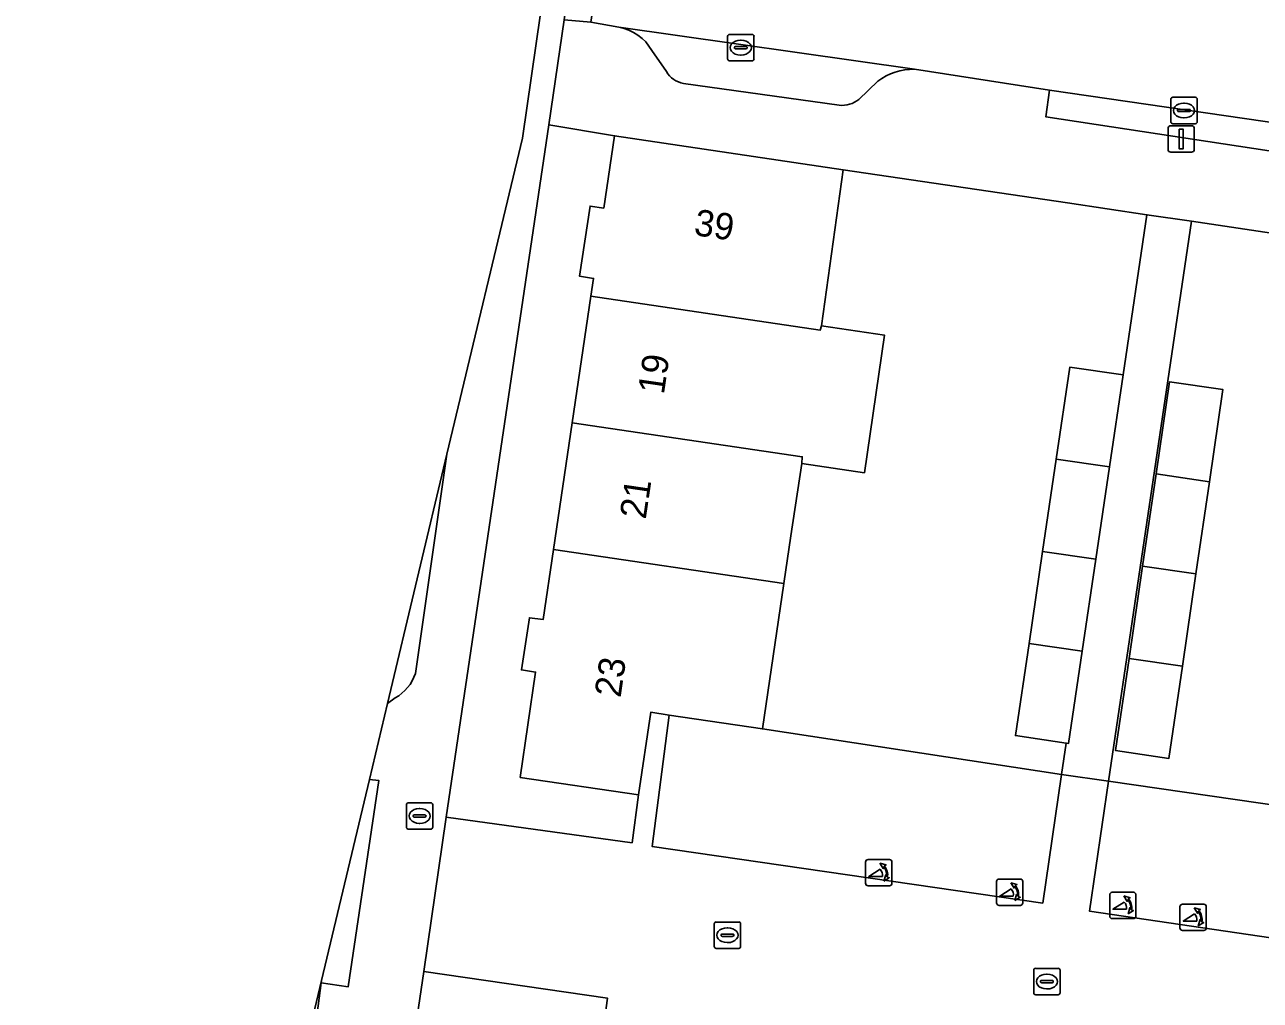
# Model space of a CAD drawing. Extents: x 164148 to 165261, y 382513 to 383432.
# Drawn here: x 164210.28 to 164257.1, y 382993.68 to 383030.64 of the extents above; entities that cross this region are included whole.
import ezdxf

# ---------------------------------------------------------------- set-up
doc = ezdxf.new("R2010")
doc.units = 0
for name, color, linetype in [('IMGEO_Brandkraan', 7, 'Continuous'), ('IMGEO_Erf', 7, 'Continuous'), ('IMGEO_Kolk', 7, 'Continuous'), ('IMGEO_Lichtmast', 7, 'Continuous'), ('IMGEO_Muur', 7, 'Continuous'), ('IMGEO_Pand', 7, 'Continuous'), ('IMGEO_Pand_nummerreeks', 7, 'Continuous'), ('IMGEO_Parkeervlak_open', 7, 'Continuous'), ('IMGEO_Poller', 7, 'Continuous'), ('IMGEO_Rijbaan_lokaal_gesloten', 7, 'Continuous'), ('IMGEO_Rijbaan_lokaal_open', 7, 'Continuous'), ('IMGEO_Voetpad_open', 7, 'Continuous')]:
    doc.layers.add(name, color=color, linetype=linetype)

msp = doc.modelspace()

# ---------------------------------------------------------------- linework, layer by layer
at = {"layer": 'IMGEO_Brandkraan'}
for p, q in [((164224.742, 383000.235), (164224.742, 383001.087)), ((164224.817, 383001.161), (164225.669, 383001.161)), ((164225.743, 383001.087), (164225.743, 383000.235)), ((164225.001, 383000.655), (164225.001, 383000.667)), ((164225.439, 383000.618), (164225.041, 383000.618)), ((164225.044, 383000.704), (164225.442, 383000.704)), ((164225.23, 383000.941), (164225.255, 383000.941)), ((164225.485, 383000.667), (164225.485, 383000.655)), ((164225.669, 383000.161), (164224.817, 383000.161)), ((164225.253, 383000.381), (164225.228, 383000.381))]:
    msp.add_line(p, q, dxfattribs=at)
for points in [[(164224.742, 383000.235), (164224.742, 383001.087)], [(164224.817, 383001.161), (164225.669, 383001.161)], [(164225.743, 383001.087), (164225.743, 383000.235)], [(164225.669, 383000.161), (164224.817, 383000.161)]]:
    msp.add_lwpolyline(points, dxfattribs=at)
for centre, radius, start, end in [((164224.819, 383001.085), 0.0765, 91.552, 178.448), ((164224.819, 383001.085), 0.0765, 91.552, 178.448), ((164225.667, 383001.085), 0.0765, 1.552, 88.448), ((164225.667, 383001.085), 0.0765, 1.552, 88.448), ((164225.041, 383000.664), 0.0403, 85.8775, 175.7526), ((164225.038, 383000.654), 0.0366, 178.938, 274.7102), ((164225.442, 383000.661), 0.043, 264.8664, 352.4533), ((164225.446, 383000.666), 0.0386, 1.7309, 96.639), ((164224.819, 383000.237), 0.0765, 181.552, 268.448), ((164224.819, 383000.237), 0.0765, 181.552, 268.448), ((164225.667, 383000.237), 0.0765, 271.552, 358.448), ((164225.667, 383000.237), 0.0765, 271.552, 358.448)]:
    msp.add_arc(centre, radius, start, end, dxfattribs=at)
for centre, major_axis, ratio, start_param, end_param in [((164225.229, 383000.661), (-0.387, 0.002), 0.722429, 4.712389, 7.853982), ((164225.254, 383000.661), (-0.39, 0.002), 0.717154, 1.570796, 4.712389)]:
    msp.add_ellipse(centre, major_axis=major_axis, ratio=ratio, start_param=start_param, end_param=end_param, dxfattribs=at)
at = {"layer": 'IMGEO_Erf'}
for points in [[(164229.055, 383002.123), (164229.638, 383006.111), (164229.099, 383006.196), (164229.401, 383008.175), (164229.922, 383008.102), (164230.315, 383010.761), (164231.025, 383015.562), (164231.734, 383020.355), (164231.834, 383021.033), (164231.306, 383021.111), (164231.7, 383023.772), (164232.222, 383023.696), (164232.631, 383026.437), (164230.145, 383026.845), (164226.244, 383000.61), (164233.292, 382999.647), (164233.54, 383001.457)], [(164249.368, 383014.179), (164249.885, 383017.672), (164251.899, 383017.374), (164252.799, 383023.446), (164249.795, 383023.891), (164241.288, 383025.142), (164240.476, 383019.231), (164242.864, 383018.877), (164242.1, 383013.668), (164239.725, 383014.016), (164239.314, 383011.274), (164239.047, 383009.468), (164238.231, 383003.958), (164249.57, 383002.229), (164249.747, 383003.425), (164247.819, 383003.71), (164248.334, 383007.194), (164248.851, 383010.687)], [(164262.715, 383015.772), (164263.602, 383021.819), (164257.524, 383022.745), (164254.489, 383023.195), (164251.343, 383001.974), (164262.868, 383000.317), (164263.645, 383005.653), (164261.281, 383005.999), (164262.017, 383011.015)], [(164254.657, 383009.831), (164254.146, 383006.338), (164253.635, 383002.844), (164251.617, 383003.139), (164252.128, 383006.633), (164252.639, 383010.126), (164253.15, 383013.62), (164253.66, 383017.114), (164255.679, 383016.818), (164255.168, 383013.325)], [(164223.194, 382962.384), (164223.982, 382967.727), (164224.814, 382973.374), (164225.557, 382978.411), (164226.399, 382984.12), (164226.766, 382986.613), (164226.242, 382986.692), (164226.538, 382988.678), (164227.056, 382988.575), (164227.652, 382992.573), (164232.112, 382991.925), (164232.356, 382993.76), (164225.405, 382994.767), (164218.335, 382947.025), (164225.294, 382945.995), (164225.622, 382947.869), (164221.151, 382948.522), (164221.738, 382952.502), (164221.214, 382952.579), (164221.507, 382954.563), (164222.031, 382954.492), (164222.436, 382957.239)]]:
    msp.add_lwpolyline(points, close=True, dxfattribs=at)
at = {"layer": 'IMGEO_Kolk'}
for p, q in [((164236.912, 383029.349), (164236.912, 383030.201)), ((164236.987, 383030.275), (164237.839, 383030.275)), ((164237.913, 383030.201), (164237.913, 383029.349)), ((164237.171, 383029.769), (164237.171, 383029.781)), ((164237.609, 383029.732), (164237.211, 383029.732)), ((164237.214, 383029.818), (164237.612, 383029.818)), ((164237.4, 383030.055), (164237.425, 383030.055)), ((164237.655, 383029.781), (164237.655, 383029.769)), ((164237.839, 383029.275), (164236.987, 383029.275)), ((164237.423, 383029.495), (164237.398, 383029.495)), ((164253.706, 383026.967), (164253.706, 383027.819)), ((164253.781, 383027.893), (164254.633, 383027.893)), ((164254.707, 383027.819), (164254.707, 383026.967)), ((164253.965, 383027.387), (164253.965, 383027.399)), ((164254.403, 383027.35), (164254.005, 383027.35)), ((164254.008, 383027.436), (164254.406, 383027.436)), ((164254.194, 383027.673), (164254.219, 383027.673)), ((164254.449, 383027.399), (164254.449, 383027.387)), ((164254.633, 383026.893), (164253.781, 383026.893)), ((164254.217, 383027.113), (164254.192, 383027.113)), ((164236.406, 382995.717), (164236.406, 382996.569)), ((164236.481, 382996.643), (164237.333, 382996.643)), ((164236.894, 382996.423), (164236.919, 382996.423)), ((164237.407, 382996.569), (164237.407, 382995.717)), ((164236.665, 382996.137), (164236.665, 382996.149)), ((164237.103, 382996.1), (164236.705, 382996.1)), ((164236.708, 382996.186), (164237.106, 382996.186)), ((164237.149, 382996.149), (164237.149, 382996.137)), ((164237.333, 382995.643), (164236.481, 382995.643)), ((164236.917, 382995.863), (164236.892, 382995.863)), ((164248.512, 382993.961), (164248.512, 382994.813)), ((164248.587, 382994.887), (164249.439, 382994.887)), ((164249, 382994.667), (164249.025, 382994.667)), ((164249.513, 382994.813), (164249.513, 382993.961)), ((164248.771, 382994.381), (164248.771, 382994.393)), ((164249.209, 382994.344), (164248.811, 382994.344)), ((164248.814, 382994.43), (164249.212, 382994.43)), ((164249.023, 382994.107), (164248.998, 382994.107)), ((164249.255, 382994.393), (164249.255, 382994.381)), ((164249.439, 382993.887), (164248.587, 382993.887))]:
    msp.add_line(p, q, dxfattribs=at)
for points in [[(164236.912, 383029.349), (164236.912, 383030.201)], [(164236.987, 383030.275), (164237.839, 383030.275)], [(164237.913, 383030.201), (164237.913, 383029.349)], [(164237.839, 383029.275), (164236.987, 383029.275)], [(164253.706, 383026.967), (164253.706, 383027.819)], [(164253.781, 383027.893), (164254.633, 383027.893)], [(164254.707, 383027.819), (164254.707, 383026.967)], [(164254.633, 383026.893), (164253.781, 383026.893)], [(164236.406, 382995.717), (164236.406, 382996.569)], [(164236.481, 382996.643), (164237.333, 382996.643)], [(164237.407, 382996.569), (164237.407, 382995.717)], [(164237.333, 382995.643), (164236.481, 382995.643)], [(164248.512, 382993.961), (164248.512, 382994.813)], [(164248.587, 382994.887), (164249.439, 382994.887)], [(164249.513, 382994.813), (164249.513, 382993.961)], [(164249.439, 382993.887), (164248.587, 382993.887)]]:
    msp.add_lwpolyline(points, dxfattribs=at)
for centre, radius, start, end in [((164236.989, 383030.199), 0.0765, 91.552, 178.448), ((164236.989, 383030.199), 0.0765, 91.552, 178.448), ((164237.837, 383030.199), 0.0765, 1.552, 88.448), ((164237.837, 383030.199), 0.0765, 1.552, 88.448), ((164237.211, 383029.778), 0.0403, 85.8775, 175.7526), ((164237.208, 383029.768), 0.0366, 178.938, 274.7102), ((164237.612, 383029.775), 0.043, 264.8664, 352.4533), ((164237.616, 383029.78), 0.0386, 1.7309, 96.639), ((164236.989, 383029.351), 0.0765, 181.552, 268.448), ((164236.989, 383029.351), 0.0765, 181.552, 268.448), ((164237.837, 383029.351), 0.0765, 271.552, 358.448), ((164237.837, 383029.351), 0.0765, 271.552, 358.448), ((164253.783, 383027.817), 0.0765, 91.552, 178.448), ((164253.783, 383027.817), 0.0765, 91.552, 178.448), ((164254.631, 383027.817), 0.0765, 1.552, 88.448), ((164254.631, 383027.817), 0.0765, 1.552, 88.448), ((164254.005, 383027.396), 0.0403, 85.8775, 175.7526), ((164254.002, 383027.386), 0.0366, 178.938, 274.7102), ((164254.406, 383027.393), 0.043, 264.8664, 352.4533), ((164254.41, 383027.398), 0.0386, 1.7309, 96.639), ((164253.783, 383026.969), 0.0765, 181.552, 268.448), ((164253.783, 383026.969), 0.0765, 181.552, 268.448), ((164254.631, 383026.969), 0.0765, 271.552, 358.448), ((164254.631, 383026.969), 0.0765, 271.552, 358.448), ((164236.483, 382996.567), 0.0765, 91.552, 178.448), ((164236.483, 382996.567), 0.0765, 91.552, 178.448), ((164237.331, 382996.567), 0.0765, 1.552, 88.448), ((164237.331, 382996.567), 0.0765, 1.552, 88.448), ((164236.705, 382996.146), 0.0403, 85.8775, 175.7526), ((164236.702, 382996.136), 0.0366, 178.938, 274.7102), ((164237.106, 382996.143), 0.043, 264.8664, 352.4533), ((164237.11, 382996.148), 0.0386, 1.7309, 96.639), ((164236.483, 382995.719), 0.0765, 181.552, 268.448), ((164236.483, 382995.719), 0.0765, 181.552, 268.448), ((164237.331, 382995.719), 0.0765, 271.552, 358.448), ((164237.331, 382995.719), 0.0765, 271.552, 358.448), ((164248.589, 382994.811), 0.0765, 91.552, 178.448), ((164248.589, 382994.811), 0.0765, 91.552, 178.448), ((164249.437, 382994.811), 0.0765, 1.552, 88.448), ((164249.437, 382994.811), 0.0765, 1.552, 88.448), ((164248.811, 382994.39), 0.0403, 85.8775, 175.7526), ((164248.808, 382994.38), 0.0366, 178.938, 274.7102), ((164249.212, 382994.387), 0.043, 264.8664, 352.4533), ((164249.216, 382994.392), 0.0386, 1.7309, 96.639), ((164248.589, 382993.963), 0.0765, 181.552, 268.448), ((164248.589, 382993.963), 0.0765, 181.552, 268.448), ((164249.437, 382993.963), 0.0765, 271.552, 358.448), ((164249.437, 382993.963), 0.0765, 271.552, 358.448)]:
    msp.add_arc(centre, radius, start, end, dxfattribs=at)
for centre, major_axis, ratio, start_param, end_param in [((164237.399, 383029.775), (-0.387, 0.002), 0.722429, 4.712389, 7.853982), ((164237.424, 383029.775), (-0.39, 0.002), 0.717154, 1.570796, 4.712389), ((164254.193, 383027.393), (-0.387, 0.002), 0.722429, 4.712389, 7.853982), ((164254.218, 383027.393), (-0.39, 0.002), 0.717154, 1.570796, 4.712389), ((164236.893, 382996.143), (-0.387, 0.002), 0.722429, 4.712389, 7.853982), ((164236.918, 382996.143), (-0.39, 0.002), 0.717154, 1.570796, 4.712389), ((164248.999, 382994.387), (-0.387, 0.002), 0.722429, 4.712389, 7.853982), ((164249.024, 382994.387), (-0.39, 0.002), 0.717154, 1.570796, 4.712389)]:
    msp.add_ellipse(centre, major_axis=major_axis, ratio=ratio, start_param=start_param, end_param=end_param, dxfattribs=at)
at = {"layer": 'IMGEO_Lichtmast'}
for p, q in [((164253.605, 383025.915), (164253.605, 383026.715)), ((164253.605, 383026.715), (164253.605, 383025.915)), ((164253.705, 383026.815), (164254.495, 383026.815)), ((164254.495, 383026.815), (164253.705, 383026.815)), ((164254.595, 383026.715), (164254.595, 383025.915)), ((164254.595, 383025.915), (164254.595, 383026.715)), ((164254.495, 383025.815), (164253.705, 383025.815)), ((164253.705, 383025.815), (164254.495, 383025.815))]:
    msp.add_line(p, q, dxfattribs=at)
msp.add_lwpolyline([(164254.025, 383026.69), (164254.175, 383026.69), (164254.175, 383025.94), (164254.025, 383025.94), (164254.025, 383026.69)], dxfattribs=at)
for centre, start, end in [((164253.705, 383026.715), 90, 180), ((164253.705, 383026.715), 90, 180), ((164254.495, 383026.715), 0, 90), ((164254.495, 383026.715), 360, 90), ((164253.705, 383025.915), 180, 270), ((164253.705, 383025.915), 180, 270), ((164254.495, 383025.915), 270, 0), ((164254.495, 383025.915), 270, 0)]:
    msp.add_arc(centre, 0.1, start, end, dxfattribs=at)
at = {"layer": 'IMGEO_Muur'}
msp.add_lwpolyline([(164249.795, 383023.891), (164241.288, 383025.142)], dxfattribs=at)
at = {"layer": 'IMGEO_Pand'}
for points in [[(164240.476, 383019.231), (164241.288, 383025.142), (164232.631, 383026.437), (164232.222, 383023.696), (164231.7, 383023.772), (164231.306, 383021.111), (164231.834, 383021.033), (164231.734, 383020.355), (164240.419, 383019.065)], [(164240.476, 383019.231), (164240.419, 383019.065), (164231.734, 383020.355), (164231.025, 383015.562), (164239.739, 383014.273), (164239.725, 383014.016), (164242.1, 383013.668), (164242.864, 383018.877)], [(164251.383, 383013.885), (164251.899, 383017.374), (164249.885, 383017.672), (164249.368, 383014.179)], [(164253.15, 383013.62), (164255.168, 383013.325), (164255.679, 383016.818), (164253.66, 383017.114)], [(164239.047, 383009.468), (164239.314, 383011.274), (164239.725, 383014.016), (164239.739, 383014.273), (164231.025, 383015.562), (164230.315, 383010.761)], [(164248.851, 383010.687), (164250.866, 383010.392), (164251.383, 383013.885), (164249.368, 383014.179)], [(164253.15, 383013.62), (164252.639, 383010.126), (164254.657, 383009.831), (164255.168, 383013.325)], [(164239.047, 383009.468), (164230.315, 383010.761), (164229.922, 383008.102), (164229.401, 383008.175), (164229.099, 383006.196), (164229.638, 383006.111), (164229.055, 383002.123), (164233.54, 383001.457), (164234.002, 383004.589), (164234.696, 383004.486), (164238.231, 383003.958)], [(164248.851, 383010.687), (164248.334, 383007.194), (164250.349, 383006.9), (164250.866, 383010.392)], [(164254.657, 383009.831), (164252.639, 383010.126), (164252.128, 383006.633), (164254.146, 383006.338)], [(164250.349, 383006.9), (164248.334, 383007.194), (164247.819, 383003.71), (164249.747, 383003.425), (164249.832, 383003.412)], [(164252.128, 383006.633), (164251.617, 383003.139), (164253.635, 383002.844), (164254.146, 383006.338)]]:
    msp.add_lwpolyline(points, close=True, dxfattribs=at)
at = {"layer": 'IMGEO_Parkeervlak_open'}
for points in [[(164243.998, 383028.954), (164232.797, 383030.552)], [(164234.041, 383029.67), (164234.593, 383028.866)], [(164235.242, 383028.417), (164241.145, 383027.59)], [(164241.886, 383027.813), (164242.605, 383028.5)], [(164226.28, 383014.365), (164224.03, 383004.922), (164224.32, 383005.138)], [(164225.082, 383006.058), (164226.28, 383014.365)]]:
    msp.add_lwpolyline(points, dxfattribs=at)
for points in [[(164234.696, 383004.486), (164234.059, 382999.501), (164248.856, 382997.358), (164249.57, 383002.229), (164238.231, 383003.958)], [(164251.343, 383001.974), (164250.621, 382997.057), (164265.656, 382994.849), (164266.355, 382999.8), (164262.868, 383000.317)]]:
    msp.add_lwpolyline(points, close=True, dxfattribs=at)
for centre, radius, start, end in [((164232.475, 383028.779), 1.802, 29.6316, 79.6949), ((164235.425, 383029.375), 0.976, 211.4663, 259.1801), ((164243.924, 383026.819), 2.137, 88.0022, 128.101), ((164241.237, 383028.626), 1.04, 264.9047, 308.5931), ((164223.535, 383006.564), 1.627, 298.8354, 341.8973)]:
    msp.add_arc(centre, radius, start, end, dxfattribs=at)
at = {"layer": 'IMGEO_Poller'}
for p, q in [((164242.142, 382998.916), (164242.142, 382998.109)), ((164242.142, 382998.916), (164242.142, 382998.109)), ((164243.044, 382999.011), (164242.236, 382999.011)), ((164243.044, 382999.011), (164242.236, 382999.011)), ((164243.138, 382998.109), (164243.138, 382998.916)), ((164243.138, 382998.109), (164243.138, 382998.916)), ((164242.236, 382998.014), (164243.044, 382998.014)), ((164242.236, 382998.014), (164243.044, 382998.014)), ((164247.104, 382998.175), (164247.104, 382997.368)), ((164247.104, 382998.175), (164247.104, 382997.368)), ((164248.006, 382998.27), (164247.198, 382998.27)), ((164248.006, 382998.27), (164247.198, 382998.27)), ((164248.1, 382997.368), (164248.1, 382998.175)), ((164248.1, 382997.368), (164248.1, 382998.175)), ((164251.391, 382997.674), (164251.391, 382996.867)), ((164251.391, 382997.674), (164251.391, 382996.867)), ((164252.293, 382997.769), (164251.485, 382997.769)), ((164252.293, 382997.769), (164251.485, 382997.769)), ((164252.387, 382996.867), (164252.387, 382997.674)), ((164252.387, 382996.867), (164252.387, 382997.674)), ((164247.198, 382997.273), (164248.006, 382997.273)), ((164247.198, 382997.273), (164248.006, 382997.273)), ((164254.054, 382997.225), (164254.054, 382996.418)), ((164254.054, 382997.225), (164254.054, 382996.418)), ((164254.956, 382997.32), (164254.148, 382997.32)), ((164254.956, 382997.32), (164254.148, 382997.32)), ((164255.05, 382996.418), (164255.05, 382997.225)), ((164255.05, 382996.418), (164255.05, 382997.225)), ((164251.485, 382996.772), (164252.293, 382996.772)), ((164251.485, 382996.772), (164252.293, 382996.772)), ((164254.148, 382996.323), (164254.956, 382996.323)), ((164254.148, 382996.323), (164254.956, 382996.323))]:
    msp.add_line(p, q, dxfattribs=at)
for points in [[(164242.821, 382998.74), (164242.809, 382998.667), (164242.684, 382998.872)], [(164242.684, 382998.872), (164242.915, 382998.806), (164242.844, 382998.774)], [(164242.777, 382998.367), (164242.264, 382998.367), (164242.694, 382998.642)], [(164242.837, 382998.195), (164242.903, 382998.426), (164242.933, 382998.358)], [(164242.969, 382998.331), (164243.041, 382998.32), (164242.837, 382998.195)], [(164247.739, 382997.626), (164247.226, 382997.626), (164247.656, 382997.901)], [(164247.783, 382997.999), (164247.771, 382997.926), (164247.646, 382998.131)], [(164247.646, 382998.131), (164247.877, 382998.065), (164247.806, 382998.033)], [(164247.799, 382997.454), (164247.865, 382997.685), (164247.895, 382997.617)], [(164247.931, 382997.59), (164248.003, 382997.579), (164247.799, 382997.454)], [(164252.026, 382997.125), (164251.513, 382997.125), (164251.943, 382997.4)], [(164252.07, 382997.498), (164252.058, 382997.425), (164251.933, 382997.63)], [(164251.933, 382997.63), (164252.164, 382997.564), (164252.093, 382997.532)], [(164252.086, 382996.953), (164252.152, 382997.184), (164252.182, 382997.116)], [(164252.218, 382997.089), (164252.29, 382997.078), (164252.086, 382996.953)], [(164254.689, 382996.676), (164254.176, 382996.676), (164254.606, 382996.951)], [(164254.733, 382997.049), (164254.721, 382996.976), (164254.596, 382997.181)], [(164254.596, 382997.181), (164254.827, 382997.115), (164254.756, 382997.083)], [(164254.749, 382996.504), (164254.815, 382996.735), (164254.845, 382996.667)], [(164254.881, 382996.64), (164254.953, 382996.629), (164254.749, 382996.504)]]:
    msp.add_lwpolyline(points, dxfattribs=at)
for centre, radius, start, end in [((164242.236, 382998.916), 0.0946, 90, 180), ((164242.236, 382998.916), 0.0946, 90, 180), ((164242.463, 382998.427), 0.476, 351.7527, 41.1691), ((164242.463, 382998.427), 0.516, 349.3569, 42.2912), ((164243.044, 382998.916), 0.0946, 0, 90), ((164243.044, 382998.916), 0.0946, 0, 90), ((164242.449, 382998.417), 0.332, 351.3247, 42.4854), ((164242.236, 382998.109), 0.0946, 180, 270), ((164242.236, 382998.109), 0.0946, 180, 270), ((164243.044, 382998.109), 0.0946, 270, 0), ((164243.044, 382998.109), 0.0946, 270, 0), ((164247.198, 382998.175), 0.0946, 90, 180), ((164247.198, 382998.175), 0.0946, 90, 180), ((164247.411, 382997.676), 0.332, 351.3247, 42.4854), ((164247.425, 382997.686), 0.476, 351.7527, 41.1691), ((164247.425, 382997.686), 0.516, 349.3569, 42.2912), ((164248.006, 382998.175), 0.0946, 0, 90), ((164248.006, 382998.175), 0.0946, 0, 90), ((164247.198, 382997.368), 0.0946, 180, 270), ((164247.198, 382997.368), 0.0946, 180, 270), ((164248.006, 382997.368), 0.0946, 270, 0), ((164248.006, 382997.368), 0.0946, 270, 0), ((164251.485, 382997.674), 0.0946, 90, 180), ((164251.485, 382997.674), 0.0946, 90, 180), ((164251.698, 382997.175), 0.332, 351.3247, 42.4854), ((164251.712, 382997.185), 0.476, 351.7527, 41.1691), ((164251.712, 382997.185), 0.516, 349.3569, 42.2912), ((164252.293, 382997.674), 0.0946, 0, 90), ((164252.293, 382997.674), 0.0946, 0, 90), ((164251.485, 382996.867), 0.0946, 180, 270), ((164251.485, 382996.867), 0.0946, 180, 270), ((164252.293, 382996.867), 0.0946, 270, 0), ((164252.293, 382996.867), 0.0946, 270, 0), ((164254.148, 382997.225), 0.0946, 90, 180), ((164254.148, 382997.225), 0.0946, 90, 180), ((164254.361, 382996.726), 0.332, 351.3247, 42.4854), ((164254.375, 382996.736), 0.476, 351.7527, 41.1691), ((164254.375, 382996.736), 0.516, 349.3569, 42.2912), ((164254.956, 382997.225), 0.0946, 0, 90), ((164254.956, 382997.225), 0.0946, 0, 90), ((164254.148, 382996.418), 0.0946, 180, 270), ((164254.148, 382996.418), 0.0946, 180, 270), ((164254.956, 382996.418), 0.0946, 270, 0), ((164254.956, 382996.418), 0.0946, 270, 0)]:
    msp.add_arc(centre, radius, start, end, dxfattribs=at)
at = {"layer": 'IMGEO_Rijbaan_lokaal_gesloten'}
msp.add_lwpolyline([(164220.204, 382988.86), (164220.727, 382988.779), (164221.367, 382993.179), (164221.518, 382994.343), (164221.531, 382994.431)], close=True, dxfattribs=at)
at = {"layer": 'IMGEO_Rijbaan_lokaal_open'}
for points in [[(164280.424, 383028.612), (164280.402, 383028.614), (164280.38, 383028.616), (164277.389, 383029.094), (164276.38, 383029.212), (164260.263, 383031.58), (164260.069, 383031.629), (164249.812, 383033.08), (164249.687, 383033.182), (164233.544, 383035.52), (164232.471, 383035.679), (164231.736, 383030.737), (164232.797, 383030.552), (164243.998, 383028.954), (164249.109, 383028.164), (164259.45, 383026.658), (164275.578, 383024.247)], [(164272.503, 382987.831), (164273.356, 382993.681), (164266.411, 382994.722), (164266.632, 382996.57), (164267.095, 382999.69), (164266.355, 382999.8), (164265.656, 382994.849), (164250.621, 382997.057), (164251.343, 383001.974), (164249.57, 383002.229), (164248.856, 382997.358), (164234.059, 382999.501), (164234.696, 383004.486), (164234.002, 383004.589), (164233.54, 383001.457), (164233.292, 382999.647), (164226.244, 383000.61), (164225.405, 382994.767), (164232.356, 382993.76), (164232.112, 382991.925)]]:
    msp.add_lwpolyline(points, dxfattribs=at)
at = {"layer": 'IMGEO_Voetpad_open'}
for points in [[(164210.279, 382903.562), (164211.978, 382914.419), (164213.147, 382915.203), (164213.683, 382915.563), (164217.484, 382941.376), (164217.838, 382943.705), (164218.335, 382947.025), (164225.405, 382994.767), (164226.244, 383000.61), (164230.145, 383026.845), (164230.722, 383030.829), (164231.418, 383035.873), (164232.031, 383039.843), (164234.511, 383056.705), (164234.719, 383058.116), (164235.668, 383064.759), (164235.932, 383066.495), (164233.89, 383059.255), (164229.135, 383026.35), (164226.28, 383014.365), (164225.082, 383006.058)], [(164232.797, 383030.552), (164231.736, 383030.737), (164230.722, 383030.829), (164230.145, 383026.845), (164232.631, 383026.437), (164241.288, 383025.142), (164249.795, 383023.891), (164252.799, 383023.446), (164254.489, 383023.195), (164257.524, 383022.745), (164263.602, 383021.819), (164274.678, 383020.194), (164277.185, 383019.869), (164273.356, 382993.681), (164272.503, 382987.831), (164260.833, 382908.792), (164261.755, 382908.618), (164261.454, 382906.808), (164260.536, 382900.643), (164259.528, 382893.877)], [(164234.593, 383028.866), (164234.041, 383029.67)], [(164259.45, 383026.658), (164259.346, 383025.578), (164248.972, 383027.153), (164249.109, 383028.164), (164243.998, 383028.954)], [(164241.145, 383027.59), (164235.242, 383028.417)], [(164242.605, 383028.5), (164241.886, 383027.813)], [(164224.03, 383004.922), (164223.345, 383002.046), (164223.699, 383002.004), (164222.54, 382994.192), (164221.518, 382994.343), (164221.367, 382993.179)], [(164224.32, 383005.138), (164224.03, 383004.922)]]:
    msp.add_lwpolyline(points, dxfattribs=at)
for points in [[(164259.45, 383026.658), (164249.109, 383028.164), (164248.972, 383027.153), (164259.346, 383025.578)], [(164254.489, 383023.195), (164252.799, 383023.446), (164251.899, 383017.374), (164251.383, 383013.885), (164250.866, 383010.392), (164250.349, 383006.9), (164249.832, 383003.412), (164249.747, 383003.425), (164249.57, 383002.229), (164251.343, 383001.974)], [(164223.345, 383002.046), (164221.531, 382994.431), (164221.518, 382994.343), (164222.54, 382994.192), (164223.699, 383002.004)]]:
    msp.add_lwpolyline(points, close=True, dxfattribs=at)
for centre, radius, start, end in [((164232.475, 383028.779), 1.802, 29.6316, 79.6949), ((164235.425, 383029.375), 0.976, 211.4663, 259.1801), ((164243.924, 383026.819), 2.137, 88.0022, 128.101), ((164241.237, 383028.626), 1.04, 264.9047, 308.5931), ((164223.535, 383006.564), 1.627, 298.8354, 341.8973)]:
    msp.add_arc(centre, radius, start, end, dxfattribs=at)

# ---------------------------------------------------------------- texts
at = {"layer": 'IMGEO_Pand_nummerreeks'}
for s, rotation, p in [('39', 351.6559, (164235.607, 383022.677)), ('19', 81.733, (164234.498, 383016.609)), ('21', 81.6083, (164233.809, 383011.881)), ('23', 81.8578, (164232.856, 383005.121))]:
    msp.add_text(s, height=1, rotation=rotation, dxfattribs=at).set_placement(p)

doc.saveas('drawing.dxf')
